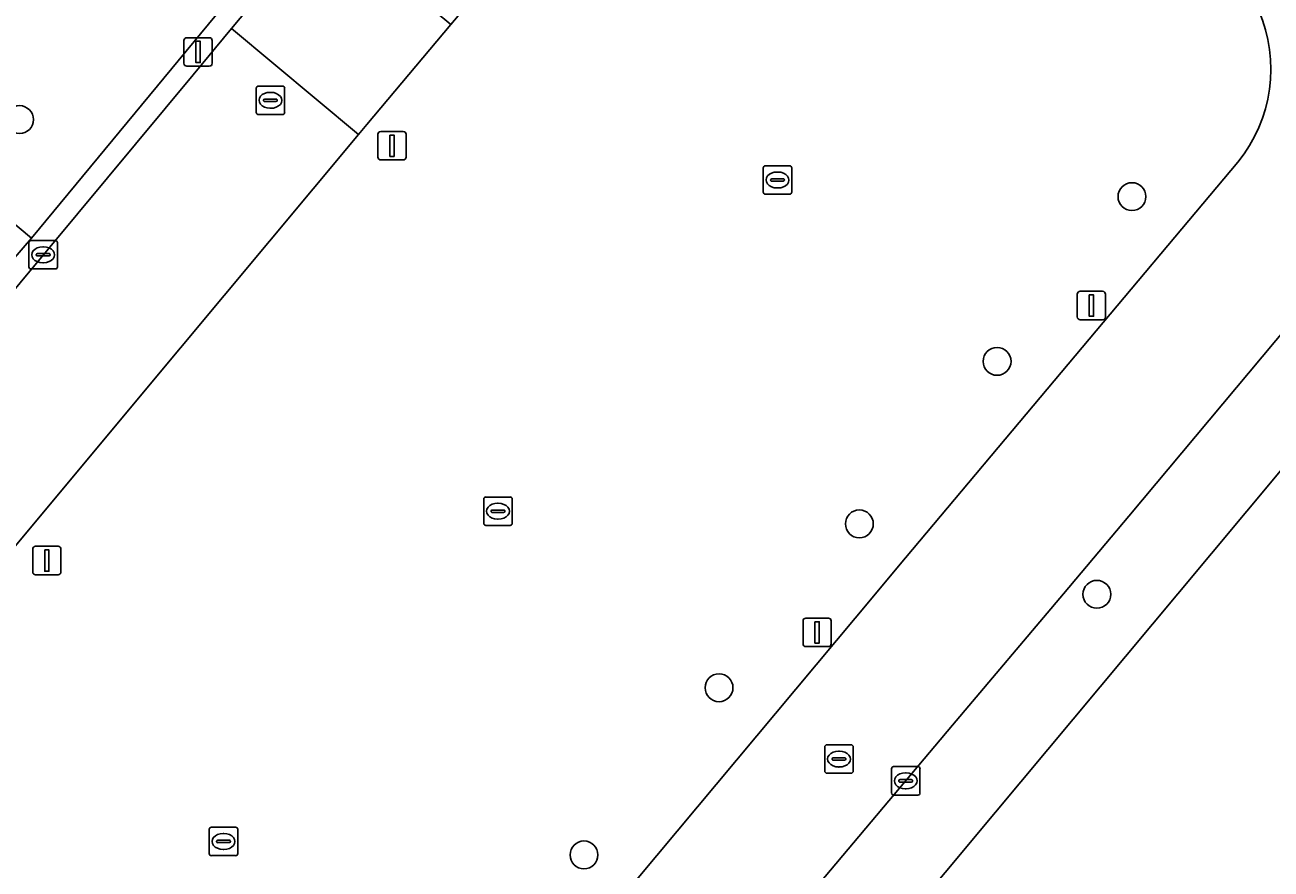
# Model space of a CAD drawing. Extents: x 162073 to 163043, y 381818 to 382561.
# Drawn here: x 162445.3 to 162489.07, y 381990.33 to 382019.98 of the extents above; entities that cross this region are included whole.
import ezdxf

# ---------------------------------------------------------------- set-up
doc = ezdxf.new("R2010")
doc.units = 0
for name, color, linetype in [('IMGEO_Boom', 7, 'Continuous'), ('IMGEO_Erf', 7, 'Continuous'), ('IMGEO_Groenvoorziening', 7, 'Continuous'), ('IMGEO_Kolk', 7, 'Continuous'), ('IMGEO_Lichtmast', 7, 'Continuous'), ('IMGEO_Parkeervlak_open', 7, 'Continuous'), ('IMGEO_Rijbaan_lokaal_open', 7, 'Continuous'), ('IMGEO_Rioolput', 7, 'Continuous'), ('IMGEO_Voetpad_open', 7, 'Continuous')]:
    doc.layers.add(name, color=color, linetype=linetype)

msp = doc.modelspace()

# ---------------------------------------------------------------- linework, layer by layer
at = {"layer": 'IMGEO_Boom'}
for centre in [(162445.113, 382016.654), (162484.184, 382013.947), (162479.448, 382008.16), (162474.612, 382002.454), (162482.952, 381999.981), (162469.683, 381996.697), (162464.938, 381990.827)]:
    msp.add_circle(centre, 0.489, dxfattribs=at)
at = {"layer": 'IMGEO_Erf'}
msp.add_lwpolyline([(162574.615, 382046.411), (162523.276, 382089.432), (162521.435, 382087.22), (162500, 382061.465), (162495.527, 382056.09), (162485.32, 382043.802), (162496.476, 382022.946), (162500, 382016.409), (162500.583, 382015.328), (162500.694, 382015.122), (162500, 382014.237), (162498.228, 382011.978), (162496.617, 382012.958), (162485.8, 382000), (162479.39, 381992.322), (162463.245, 381972.97)], dxfattribs=at)
at = {"layer": 'IMGEO_Groenvoorziening'}
msp.add_lwpolyline([(162445.535, 382012.489), (162458.476, 382028.143), (162454.029, 382031.921), (162440.968, 382016.307)], close=True, dxfattribs=at)
at = {"layer": 'IMGEO_Kolk'}
for p, q in [((162471.235, 382014.105), (162471.235, 382014.957)), ((162471.31, 382015.031), (162472.162, 382015.031)), ((162471.723, 382014.811), (162471.748, 382014.811)), ((162472.236, 382014.957), (162472.236, 382014.105)), ((162471.494, 382014.525), (162471.494, 382014.537)), ((162471.932, 382014.488), (162471.534, 382014.488)), ((162471.537, 382014.574), (162471.935, 382014.574)), ((162471.746, 382014.251), (162471.721, 382014.251)), ((162471.978, 382014.537), (162471.978, 382014.525)), ((162472.162, 382014.031), (162471.31, 382014.031)), ((162445.443, 382011.48), (162445.443, 382012.332)), ((162445.518, 382012.406), (162446.37, 382012.406)), ((162445.931, 382012.186), (162445.956, 382012.186)), ((162446.444, 382012.332), (162446.444, 382011.48)), ((162445.702, 382011.9), (162445.702, 382011.912)), ((162446.14, 382011.863), (162445.742, 382011.863)), ((162445.745, 382011.949), (162446.143, 382011.949)), ((162445.954, 382011.626), (162445.929, 382011.626)), ((162446.186, 382011.912), (162446.186, 382011.9)), ((162446.37, 382011.406), (162445.518, 382011.406)), ((162461.416, 382002.471), (162461.416, 382003.323)), ((162461.491, 382003.397), (162462.343, 382003.397)), ((162462.417, 382003.323), (162462.417, 382002.471)), ((162461.675, 382002.891), (162461.675, 382002.903)), ((162462.113, 382002.854), (162461.715, 382002.854)), ((162461.718, 382002.94), (162462.116, 382002.94)), ((162461.904, 382003.177), (162461.929, 382003.177)), ((162462.159, 382002.903), (162462.159, 382002.891)), ((162462.343, 382002.397), (162461.491, 382002.397)), ((162461.927, 382002.617), (162461.902, 382002.617)), ((162475.739, 381993.001), (162475.739, 381993.853)), ((162475.814, 381993.927), (162476.666, 381993.927)), ((162476.227, 381993.707), (162476.252, 381993.707)), ((162476.74, 381993.853), (162476.74, 381993.001)), ((162475.998, 381993.421), (162475.998, 381993.433)), ((162476.436, 381993.384), (162476.038, 381993.384)), ((162476.041, 381993.47), (162476.439, 381993.47)), ((162476.482, 381993.433), (162476.482, 381993.421)), ((162476.666, 381992.927), (162475.814, 381992.927)), ((162476.25, 381993.147), (162476.225, 381993.147)), ((162451.776, 381990.874), (162451.776, 381991.726)), ((162451.851, 381991.8), (162452.703, 381991.8)), ((162452.264, 381991.58), (162452.289, 381991.58)), ((162452.777, 381991.726), (162452.777, 381990.874)), ((162452.035, 381991.294), (162452.035, 381991.306)), ((162452.473, 381991.257), (162452.075, 381991.257)), ((162452.078, 381991.343), (162452.476, 381991.343)), ((162452.287, 381991.02), (162452.262, 381991.02)), ((162452.519, 381991.306), (162452.519, 381991.294)), ((162452.703, 381990.8), (162451.851, 381990.8))]:
    msp.add_line(p, q, dxfattribs=at)
for points in [[(162471.235, 382014.105), (162471.235, 382014.957)], [(162471.31, 382015.031), (162472.162, 382015.031)], [(162472.236, 382014.957), (162472.236, 382014.105)], [(162472.162, 382014.031), (162471.31, 382014.031)], [(162445.443, 382011.48), (162445.443, 382012.332)], [(162445.518, 382012.406), (162446.37, 382012.406)], [(162446.444, 382012.332), (162446.444, 382011.48)], [(162446.37, 382011.406), (162445.518, 382011.406)], [(162461.416, 382002.471), (162461.416, 382003.323)], [(162461.491, 382003.397), (162462.343, 382003.397)], [(162462.417, 382003.323), (162462.417, 382002.471)], [(162462.343, 382002.397), (162461.491, 382002.397)], [(162475.739, 381993.001), (162475.739, 381993.853)], [(162475.814, 381993.927), (162476.666, 381993.927)], [(162476.74, 381993.853), (162476.74, 381993.001)], [(162476.666, 381992.927), (162475.814, 381992.927)], [(162451.776, 381990.874), (162451.776, 381991.726)], [(162451.851, 381991.8), (162452.703, 381991.8)], [(162452.777, 381991.726), (162452.777, 381990.874)], [(162452.703, 381990.8), (162451.851, 381990.8)]]:
    msp.add_lwpolyline(points, dxfattribs=at)
for centre, radius, start, end in [((162471.312, 382014.955), 0.0765, 91.552, 178.448), ((162471.312, 382014.955), 0.0765, 91.552, 178.448), ((162472.16, 382014.955), 0.0765, 1.552, 88.448), ((162472.16, 382014.955), 0.0765, 1.552, 88.448), ((162471.534, 382014.534), 0.0403, 85.8775, 175.7526), ((162471.531, 382014.524), 0.0366, 178.938, 274.7102), ((162471.935, 382014.531), 0.043, 264.8664, 352.4533), ((162471.939, 382014.536), 0.0386, 1.7309, 96.639), ((162471.312, 382014.107), 0.0765, 181.552, 268.448), ((162471.312, 382014.107), 0.0765, 181.552, 268.448), ((162472.16, 382014.107), 0.0765, 271.552, 358.448), ((162472.16, 382014.107), 0.0765, 271.552, 358.448), ((162445.52, 382012.33), 0.0765, 91.552, 178.448), ((162445.52, 382012.33), 0.0765, 91.552, 178.448), ((162446.368, 382012.33), 0.0765, 1.552, 88.448), ((162446.368, 382012.33), 0.0765, 1.552, 88.448), ((162445.742, 382011.909), 0.0403, 85.8775, 175.7526), ((162445.739, 382011.899), 0.0366, 178.938, 274.7102), ((162446.143, 382011.906), 0.043, 264.8664, 352.4533), ((162446.147, 382011.911), 0.0386, 1.7309, 96.639), ((162445.52, 382011.482), 0.0765, 181.552, 268.448), ((162445.52, 382011.482), 0.0765, 181.552, 268.448), ((162446.368, 382011.482), 0.0765, 271.552, 358.448), ((162446.368, 382011.482), 0.0765, 271.552, 358.448), ((162461.493, 382003.321), 0.0765, 91.552, 178.448), ((162461.493, 382003.321), 0.0765, 91.552, 178.448), ((162462.341, 382003.321), 0.0765, 1.552, 88.448), ((162462.341, 382003.321), 0.0765, 1.552, 88.448), ((162461.715, 382002.9), 0.0403, 85.8775, 175.7526), ((162461.712, 382002.89), 0.0366, 178.938, 274.7102), ((162462.116, 382002.897), 0.043, 264.8664, 352.4533), ((162462.12, 382002.902), 0.0386, 1.7309, 96.639), ((162461.493, 382002.473), 0.0765, 181.552, 268.448), ((162461.493, 382002.473), 0.0765, 181.552, 268.448), ((162462.341, 382002.473), 0.0765, 271.552, 358.448), ((162462.341, 382002.473), 0.0765, 271.552, 358.448), ((162475.816, 381993.851), 0.0765, 91.552, 178.448), ((162475.816, 381993.851), 0.0765, 91.552, 178.448), ((162476.664, 381993.851), 0.0765, 1.552, 88.448), ((162476.664, 381993.851), 0.0765, 1.552, 88.448), ((162476.038, 381993.43), 0.0403, 85.8775, 175.7526), ((162476.035, 381993.42), 0.0366, 178.938, 274.7102), ((162476.439, 381993.427), 0.043, 264.8664, 352.4533), ((162476.443, 381993.432), 0.0386, 1.7309, 96.639), ((162475.816, 381993.003), 0.0765, 181.552, 268.448), ((162475.816, 381993.003), 0.0765, 181.552, 268.448), ((162476.664, 381993.003), 0.0765, 271.552, 358.448), ((162476.664, 381993.003), 0.0765, 271.552, 358.448), ((162451.853, 381991.724), 0.0765, 91.552, 178.448), ((162451.853, 381991.724), 0.0765, 91.552, 178.448), ((162452.701, 381991.724), 0.0765, 1.552, 88.448), ((162452.701, 381991.724), 0.0765, 1.552, 88.448), ((162452.075, 381991.303), 0.0403, 85.8775, 175.7526), ((162452.072, 381991.293), 0.0366, 178.938, 274.7102), ((162452.476, 381991.3), 0.043, 264.8664, 352.4533), ((162452.48, 381991.305), 0.0386, 1.7309, 96.639), ((162451.853, 381990.876), 0.0765, 181.552, 268.448), ((162451.853, 381990.876), 0.0765, 181.552, 268.448), ((162452.701, 381990.876), 0.0765, 271.552, 358.448), ((162452.701, 381990.876), 0.0765, 271.552, 358.448)]:
    msp.add_arc(centre, radius, start, end, dxfattribs=at)
for centre, major_axis, ratio, start_param, end_param in [((162471.722, 382014.531), (-0.387, 0.002), 0.722429, 4.712389, 7.853982), ((162471.747, 382014.531), (-0.39, 0.002), 0.717154, 1.570796, 4.712389), ((162445.93, 382011.906), (-0.387, 0.002), 0.722429, 4.712389, 7.853982), ((162445.955, 382011.906), (-0.39, 0.002), 0.717154, 1.570796, 4.712389), ((162461.903, 382002.897), (-0.387, 0.002), 0.722429, 4.712389, 7.853982), ((162461.928, 382002.897), (-0.39, 0.002), 0.717154, 1.570796, 4.712389), ((162476.226, 381993.427), (-0.387, 0.002), 0.722429, 4.712389, 7.853982), ((162476.251, 381993.427), (-0.39, 0.002), 0.717154, 1.570796, 4.712389), ((162452.263, 381991.3), (-0.387, 0.002), 0.722429, 4.712389, 7.853982), ((162452.288, 381991.3), (-0.39, 0.002), 0.717154, 1.570796, 4.712389)]:
    msp.add_ellipse(centre, major_axis=major_axis, ratio=ratio, start_param=start_param, end_param=end_param, dxfattribs=at)
at = {"layer": 'IMGEO_Lichtmast'}
for p, q in [((162450.889, 382018.629), (162450.889, 382019.429)), ((162450.889, 382019.429), (162450.889, 382018.629)), ((162450.989, 382019.529), (162451.779, 382019.529)), ((162451.779, 382019.529), (162450.989, 382019.529)), ((162451.879, 382019.429), (162451.879, 382018.629)), ((162451.879, 382018.629), (162451.879, 382019.429)), ((162451.779, 382018.529), (162450.989, 382018.529)), ((162450.989, 382018.529), (162451.779, 382018.529)), ((162457.7, 382015.336), (162457.7, 382016.136)), ((162457.7, 382016.136), (162457.7, 382015.336)), ((162457.8, 382016.236), (162458.59, 382016.236)), ((162458.59, 382016.236), (162457.8, 382016.236)), ((162458.69, 382016.136), (162458.69, 382015.336)), ((162458.69, 382015.336), (162458.69, 382016.136)), ((162458.59, 382015.236), (162457.8, 382015.236)), ((162457.8, 382015.236), (162458.59, 382015.236)), ((162482.265, 382009.722), (162482.265, 382010.522)), ((162482.265, 382010.522), (162482.265, 382009.722)), ((162482.365, 382010.622), (162483.155, 382010.622)), ((162483.155, 382010.622), (162482.365, 382010.622)), ((162483.255, 382010.522), (162483.255, 382009.722)), ((162483.255, 382009.722), (162483.255, 382010.522)), ((162483.155, 382009.622), (162482.365, 382009.622)), ((162482.365, 382009.622), (162483.155, 382009.622)), ((162445.576, 382000.765), (162445.576, 382001.565)), ((162445.576, 382001.565), (162445.576, 382000.765)), ((162445.676, 382001.665), (162446.466, 382001.665)), ((162446.466, 382001.665), (162445.676, 382001.665)), ((162446.566, 382001.565), (162446.566, 382000.765)), ((162446.566, 382000.765), (162446.566, 382001.565)), ((162446.466, 382000.665), (162445.676, 382000.665)), ((162445.676, 382000.665), (162446.466, 382000.665)), ((162472.631, 381998.243), (162472.631, 381999.043)), ((162472.631, 381999.043), (162472.631, 381998.243)), ((162472.731, 381999.143), (162473.521, 381999.143)), ((162473.521, 381999.143), (162472.731, 381999.143)), ((162473.621, 381999.043), (162473.621, 381998.243)), ((162473.621, 381998.243), (162473.621, 381999.043)), ((162473.521, 381998.143), (162472.731, 381998.143)), ((162472.731, 381998.143), (162473.521, 381998.143))]:
    msp.add_line(p, q, dxfattribs=at)
for points in [[(162451.309, 382019.404), (162451.459, 382019.404), (162451.459, 382018.654), (162451.309, 382018.654), (162451.309, 382019.404)], [(162458.12, 382016.111), (162458.27, 382016.111), (162458.27, 382015.361), (162458.12, 382015.361), (162458.12, 382016.111)], [(162482.685, 382010.497), (162482.835, 382010.497), (162482.835, 382009.747), (162482.685, 382009.747), (162482.685, 382010.497)], [(162445.996, 382001.54), (162446.146, 382001.54), (162446.146, 382000.79), (162445.996, 382000.79), (162445.996, 382001.54)], [(162473.051, 381999.018), (162473.201, 381999.018), (162473.201, 381998.268), (162473.051, 381998.268), (162473.051, 381999.018)]]:
    msp.add_lwpolyline(points, dxfattribs=at)
for centre, start, end in [((162450.989, 382019.429), 90, 180), ((162450.989, 382019.429), 90, 180), ((162451.779, 382019.429), 0, 90), ((162451.779, 382019.429), 360, 90), ((162450.989, 382018.629), 180, 270), ((162450.989, 382018.629), 180, 270), ((162451.779, 382018.629), 270, 0), ((162451.779, 382018.629), 270, 0), ((162457.8, 382016.136), 90, 180), ((162457.8, 382016.136), 90, 180), ((162458.59, 382016.136), 0, 90), ((162458.59, 382016.136), 360, 90), ((162457.8, 382015.336), 180, 270), ((162457.8, 382015.336), 180, 270), ((162458.59, 382015.336), 270, 0), ((162458.59, 382015.336), 270, 0), ((162482.365, 382010.522), 90, 180), ((162482.365, 382010.522), 90, 180), ((162483.155, 382010.522), 0, 90), ((162483.155, 382010.522), 360, 90), ((162482.365, 382009.722), 180, 270), ((162482.365, 382009.722), 180, 270), ((162483.155, 382009.722), 270, 0), ((162483.155, 382009.722), 270, 0), ((162445.676, 382001.565), 90, 180), ((162445.676, 382001.565), 90, 180), ((162446.466, 382001.565), 0, 90), ((162446.466, 382001.565), 360, 90), ((162445.676, 382000.765), 180, 270), ((162445.676, 382000.765), 180, 270), ((162446.466, 382000.765), 270, 0), ((162446.466, 382000.765), 270, 0), ((162472.731, 381999.043), 90, 180), ((162472.731, 381999.043), 90, 180), ((162473.521, 381999.043), 0, 90), ((162473.521, 381999.043), 360, 90), ((162472.731, 381998.243), 180, 270), ((162472.731, 381998.243), 180, 270), ((162473.521, 381998.243), 270, 0), ((162473.521, 381998.243), 270, 0)]:
    msp.add_arc(centre, 0.1, start, end, dxfattribs=at)
at = {"layer": 'IMGEO_Parkeervlak_open'}
for points in [[(162475.4, 382038.11), (162467.159, 382028.183), (162462.196, 382022.285), (162460.265, 382019.991), (162457.306, 382016.475), (162457.02, 382016.133), (162449.176, 382006.731), (162443.549, 382000), (162438.726, 381994.231)], [(162456.852, 381978.07), (162458.427, 381980.013), (162465.41, 381988.315), (162475.176, 382000), (162475.982, 382000.964), (162487.909, 382015.156)]]:
    msp.add_lwpolyline(points, dxfattribs=at)
msp.add_arc((162483.815, 382018.437), 5.246, 321.2936, 22.9794, dxfattribs=at)
at = {"layer": 'IMGEO_Rijbaan_lokaal_open'}
msp.add_lwpolyline([(162460.265, 382019.991), (162455.794, 382023.718), (162452.561, 382019.851), (162457.02, 382016.133), (162457.306, 382016.475)], close=True, dxfattribs=at)
for points in [[(162443.549, 382000), (162449.176, 382006.731), (162457.02, 382016.133), (162452.561, 382019.851), (162451.206, 382018.23), (162436.039, 382000)], [(162487.909, 382015.156), (162475.982, 382000.964), (162475.176, 382000), (162465.41, 381988.315), (162458.427, 381980.013), (162456.852, 381978.07)], [(162477.884, 381995.381), (162481.777, 382000), (162484.071, 382002.722), (162489.234, 382008.892), (162493.299, 382013.689)], [(162461.704, 381975.992), (162462.74, 381977.194), (162467.651, 381983.253), (162472.165, 381988.591), (162477.884, 381995.381)]]:
    msp.add_lwpolyline(points, dxfattribs=at)
msp.add_arc((162483.815, 382018.437), 5.246, 321.2936, 22.9794, dxfattribs=at)
at = {"layer": 'IMGEO_Rioolput'}
for p, q in [((162453.424, 382016.904), (162453.424, 382017.756)), ((162453.499, 382017.83), (162454.351, 382017.83)), ((162454.425, 382017.756), (162454.425, 382016.904)), ((162453.683, 382017.324), (162453.683, 382017.336)), ((162454.121, 382017.287), (162453.723, 382017.287)), ((162453.726, 382017.373), (162454.124, 382017.373)), ((162453.912, 382017.61), (162453.937, 382017.61)), ((162454.167, 382017.336), (162454.167, 382017.324)), ((162454.351, 382016.83), (162453.499, 382016.83)), ((162453.935, 382017.05), (162453.91, 382017.05)), ((162473.394, 381993.768), (162473.394, 381994.62)), ((162473.469, 381994.694), (162474.321, 381994.694)), ((162473.882, 381994.474), (162473.907, 381994.474)), ((162474.395, 381994.62), (162474.395, 381993.768)), ((162473.653, 381994.188), (162473.653, 381994.2)), ((162474.091, 381994.151), (162473.693, 381994.151)), ((162473.696, 381994.237), (162474.094, 381994.237)), ((162474.137, 381994.2), (162474.137, 381994.188)), ((162474.321, 381993.694), (162473.469, 381993.694)), ((162473.905, 381993.914), (162473.88, 381993.914))]:
    msp.add_line(p, q, dxfattribs=at)
for points in [[(162453.424, 382016.904), (162453.424, 382017.756)], [(162453.499, 382017.83), (162454.351, 382017.83)], [(162454.425, 382017.756), (162454.425, 382016.904)], [(162454.351, 382016.83), (162453.499, 382016.83)], [(162473.394, 381993.768), (162473.394, 381994.62)], [(162473.469, 381994.694), (162474.321, 381994.694)], [(162474.395, 381994.62), (162474.395, 381993.768)], [(162474.321, 381993.694), (162473.469, 381993.694)]]:
    msp.add_lwpolyline(points, dxfattribs=at)
for centre, radius, start, end in [((162453.501, 382017.754), 0.0765, 91.552, 178.448), ((162453.501, 382017.754), 0.0765, 91.552, 178.448), ((162454.349, 382017.754), 0.0765, 1.552, 88.448), ((162454.349, 382017.754), 0.0765, 1.552, 88.448), ((162453.723, 382017.333), 0.0403, 85.8775, 175.7526), ((162453.72, 382017.323), 0.0366, 178.938, 274.7102), ((162454.124, 382017.33), 0.043, 264.8664, 352.4533), ((162454.128, 382017.335), 0.0386, 1.7309, 96.639), ((162453.501, 382016.906), 0.0765, 181.552, 268.448), ((162453.501, 382016.906), 0.0765, 181.552, 268.448), ((162454.349, 382016.906), 0.0765, 271.552, 358.448), ((162454.349, 382016.906), 0.0765, 271.552, 358.448), ((162473.471, 381994.618), 0.0765, 91.552, 178.448), ((162473.471, 381994.618), 0.0765, 91.552, 178.448), ((162474.319, 381994.618), 0.0765, 1.552, 88.448), ((162474.319, 381994.618), 0.0765, 1.552, 88.448), ((162473.693, 381994.197), 0.0403, 85.8775, 175.7526), ((162473.69, 381994.187), 0.0366, 178.938, 274.7102), ((162474.094, 381994.194), 0.043, 264.8664, 352.4533), ((162474.098, 381994.199), 0.0386, 1.7309, 96.639), ((162473.471, 381993.77), 0.0765, 181.552, 268.448), ((162473.471, 381993.77), 0.0765, 181.552, 268.448), ((162474.319, 381993.77), 0.0765, 271.552, 358.448), ((162474.319, 381993.77), 0.0765, 271.552, 358.448)]:
    msp.add_arc(centre, radius, start, end, dxfattribs=at)
for centre, major_axis, ratio, start_param, end_param in [((162453.911, 382017.33), (-0.387, 0.002), 0.722429, 4.712389, 7.853982), ((162453.936, 382017.33), (-0.39, 0.002), 0.717154, 1.570796, 4.712389), ((162473.881, 381994.194), (-0.387, 0.002), 0.722429, 4.712389, 7.853982), ((162473.906, 381994.194), (-0.39, 0.002), 0.717154, 1.570796, 4.712389)]:
    msp.add_ellipse(centre, major_axis=major_axis, ratio=ratio, start_param=start_param, end_param=end_param, dxfattribs=at)
at = {"layer": 'IMGEO_Voetpad_open'}
for points in [[(162452.561, 382019.851), (162455.794, 382023.718), (162457.718, 382026.02), (162460.182, 382028.967), (162468.907, 382039.601), (162469.59, 382040.422), (162469.268, 382040.671), (162467.142, 382038.068), (162459.532, 382029.275), (162458.476, 382028.143), (162445.535, 382012.489), (162444.509, 382011.307), (162435.113, 382000), (162435.64, 381999.521), (162436.039, 382000), (162451.206, 382018.23)], [(162440.968, 382016.307), (162439.982, 382015.116), (162444.509, 382011.307), (162445.535, 382012.489)]]:
    msp.add_lwpolyline(points, close=True, dxfattribs=at)
for points in [[(162493.299, 382013.689), (162489.234, 382008.892), (162484.071, 382002.722), (162481.777, 382000), (162477.884, 381995.381), (162472.165, 381988.591), (162467.651, 381983.253), (162462.74, 381977.194), (162461.704, 381975.992)], [(162479.39, 381992.322), (162485.8, 382000), (162496.617, 382012.958), (162496.079, 382013.239)], [(162463.245, 381972.97), (162479.39, 381992.322)]]:
    msp.add_lwpolyline(points, dxfattribs=at)

doc.saveas('drawing.dxf')
